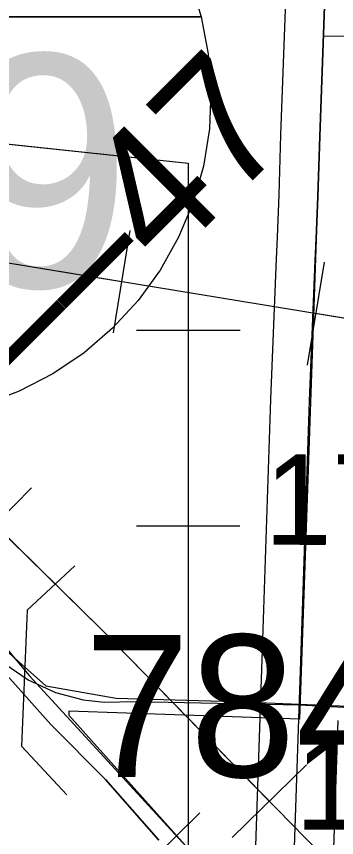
# Model space of a CAD drawing. Extents: x -132.8 to -73.3, y -60 to -26.
# Drawn here: x -120.992 to -120.744, y -53.272 to -52.636 of the extents above; entities that cross this region are included whole.
import ezdxf

# ---------------------------------------------------------------- set-up
doc = ezdxf.new("R2010")
doc.units = 0
for name, color, linetype in [('tdCoCorpBndry', 7, 'Continuous'), ('tdCoPipe', 7, 'Continuous'), ('tdCoRRCL', 7, 'Continuous'), ('tdCoSecRdNmbr', 7, 'Continuous'), ('tdCoSecRteBand', 7, 'Continuous'), ('tdCoSecRteCL', 7, 'Continuous'), ('tdCoShieldInt', 7, 'Continuous'), ('tdCoStrucDivPri', 7, 'Continuous'), ('tdCoStrucPriMaintName', 7, 'Continuous'), ('tdCoSurfAsphalt', 7, 'Continuous'), ('tdCoSurfConcUnbanded', 7, 'Continuous'), ('tdCoSurfGravel', 7, 'Continuous'), ('tdStHwyIntRefPost1', 7, 'Continuous')]:
    doc.layers.add(name, color=color, linetype=linetype)

msp = doc.modelspace()

# ---------------------------------------------------------------- linework, layer by layer
at = {"layer": 'tdCoCorpBndry'}
msp.add_lwpolyline([(-120.74959, -52.52755), (-120.75699, -52.72878), (-120.75847, -52.77539), (-120.75969, -52.80853), (-120.77272, -53.18003), (-120.95106, -53.17385), (-120.95117, -53.17693), (-120.84365, -53.29732)], dxfattribs=at)
at = {"layer": 'tdCoPipe'}
for p, q in [((-120.90383, -52.8017), (-120.91689, -52.88116)), ((-120.75365, -52.82639), (-120.76673, -52.90599)), ((-120.89889, -52.87902), (-120.81858, -52.87902)), ((-120.98006, -53.00098), (-121.03658, -53.05854)), ((-120.89889, -53.03054), (-120.81873, -53.03054)), ((-120.76717, -53.21542), (-120.82476, -53.2717))]:
    msp.add_line(p, q, dxfattribs=at)
for points in [[(-119.79665, -53.49603), (-120.03098, -53.27088), (-120.31929, -53.03672), (-120.68529, -52.8785), (-121.0012, -52.82656), (-121.49047, -52.40565), (-121.39982, -51.55717), (-121.23691, -50.91275), (-120.91445, -50.41851), (-120.40095, -49.58835), (-120.25565, -49.23166), (-120.19476, -48.57334), (-120.22335, -47.97882), (-119.95841, -47.76157), (-119.94709, -47.38436)], [(-120.61806, -56.76184), (-120.51445, -55.55397), (-120.47938, -54.46793), (-120.46129, -53.94778), (-120.48621, -53.68107), (-120.63143, -53.41199), (-120.92646, -53.11014), (-121.6016, -52.44716), (-122.18422, -51.8754), (-122.8311, -51.72155), (-122.92518, -51.60843), (-123.07575, -51.61539), (-123.31203, -51.59481), (-123.55845, -51.16678), (-124.03386, -51.16929), (-124.73918, -50.72024), (-125.02763, -50.49401), (-125.29, -50.16499), (-125.83101, -49.41527)], [(-121.4775, -52.68407), (-120.85874, -52.74974), (-120.85874, -55.13251), (-120.67124, -55.32952), (-120.72749, -56.13628), (-120.78374, -56.60533)], [(-120.91037, -52.84149), (-121.0012, -52.82656), (-121.15987, -52.69006)], [(-121.02851, -52.73172), (-120.85874, -52.74974), (-120.85874, -52.87902)], [(-120.47836, -52.96796), (-120.68529, -52.8785), (-120.76019, -52.86619)], [(-120.79601, -53.24361), (-120.92646, -53.11014), (-121.00832, -53.02976)], [(-120.85874, -53.03054), (-120.85874, -53.33054)]]:
    msp.add_lwpolyline(points, dxfattribs=at)
at = {"layer": 'tdCoRRCL'}
msp.add_line((-120.8497, -53.25258), (-120.90313, -53.30522), dxfattribs=at)
for points in [[(-122.38964, -50.79211), (-122.39331, -51.16089), (-122.39601, -51.32491), (-122.39906, -51.5993), (-122.37803, -51.6646), (-122.36748, -51.68381), (-122.3147, -51.77828), (-121.68003, -52.37867), (-121.47894, -52.59694), (-121.30862, -52.78442), (-121.04309, -53.07379), (-120.98184, -53.1464), (-120.58277, -53.58127), (-120.53957, -53.68022), (-120.51496, -53.82602), (-120.57299, -55.08517), (-120.57299, -55.08517)], [(-121.4816, -52.6211), (-121.44568, -52.66097), (-121.42118, -52.6861), (-121.41716, -52.69049), (-121.3676, -52.74465), (-121.32669, -52.78847), (-121.30708, -52.80959), (-121.28059, -52.8381), (-121.24197, -52.88025), (-121.22868, -52.8952), (-121.17282, -52.95563), (-121.13607, -52.99509), (-121.12672, -53.00485), (-121.08706, -53.04949), (-121.03432, -53.10618), (-121.03046, -53.11067), (-121.01397, -53.12985), (-120.96496, -53.18426), (-120.9228, -53.22683), (-120.88148, -53.27376)], [(-120.88148, -53.27376), (-120.9228, -53.22683), (-120.96496, -53.18426), (-121.01397, -53.12985), (-121.03046, -53.11067), (-121.03432, -53.10618), (-121.08706, -53.04949), (-121.12672, -53.00485), (-121.13607, -52.99509), (-121.17282, -52.95563), (-121.22868, -52.8952), (-121.24197, -52.88025), (-121.28059, -52.8381), (-121.30708, -52.80959), (-121.32669, -52.78847), (-121.3676, -52.74465), (-121.41716, -52.69049), (-121.42118, -52.6861), (-121.44568, -52.66097), (-121.4816, -52.6211)], [(-121.2704, -53.0248), (-121.24629, -53.00994), (-121.193, -53.00737), (-121.15675, -53.01641), (-121.10872, -53.03986), (-121.06108, -53.0774), (-121.03279, -53.0979), (-120.96889, -53.1544), (-120.91441, -53.16393), (-120.82323, -53.1664), (-120.7098, -53.17118)], [(-121.03046, -53.11067), (-121.00512, -53.13435), (-120.98258, -53.14955), (-120.9616, -53.15951), (-120.94011, -53.16528), (-120.92386, -53.16685), (-120.89974, -53.16633), (-120.77272, -53.16903), (-120.7334, -53.17104)]]:
    msp.add_lwpolyline(points, dxfattribs=at)
at = {"layer": 'tdCoSecRteBand'}
for points in [[(-120.80793, -53.32377), (-120.80303, -53.17901), (-120.80303, -53.1789), (-120.80303, -53.17889), (-120.80303, -53.17888), (-120.80177, -53.14158), (-120.79486, -52.93272), (-120.79486, -52.93261), (-120.79486, -52.9325), (-120.79045, -52.82383), (-120.78977, -52.80694), (-120.78845, -52.77431), (-120.78697, -52.72783), (-120.78697, -52.72775), (-120.78697, -52.72768), (-120.77957, -52.52645)], [(-120.74307, -53.18104), (-120.74797, -53.32584)]]:
    msp.add_lwpolyline(points, dxfattribs=at)
at = {"layer": 'tdCoSecRteCL'}
for points in [[(-120.75414, -52.65116), (-120.74959, -52.52755), (-120.74786, -52.48267), (-120.74836, -52.47206), (-120.74984, -52.46244), (-120.75255, -52.45381), (-120.75699, -52.44296), (-120.76192, -52.43384), (-120.76611, -52.42767), (-120.77253, -52.41904), (-120.78387, -52.4077), (-120.81371, -52.37737), (-120.82407, -52.36578), (-120.82924, -52.35838), (-120.83393, -52.34925), (-120.83837, -52.33816), (-120.84084, -52.32903), (-120.84207, -52.31917), (-120.84289, -52.31118)], [(-120.77795, -53.32483), (-120.77305, -53.18002), (-120.77305, -53.1799), (-120.77179, -53.14259), (-120.76488, -52.93371), (-120.76048, -52.82504), (-120.7598, -52.80815), (-120.75847, -52.77539), (-120.75699, -52.72878), (-120.75414, -52.65116)], [(-120.75414, -52.65116), (-120.64955, -52.65201), (-120.57145, -52.65345)]]:
    msp.add_lwpolyline(points, dxfattribs=at)
at = {"layer": 'tdCoShieldInt'}
msp.add_line((-121.22968, -52.63632), (-120.85229, -52.63632), dxfattribs=at)
msp.add_lwpolyline([(-121.23288, -52.63632), (-121.22404, -52.60853), (-121.21202, -52.58196), (-121.19699, -52.55697), (-121.18679, -52.5431), (-121.15845, -52.54998), (-121.1295, -52.55351), (-121.10033, -52.55364), (-121.07135, -52.55036), (-121.04086, -52.5431), (-121.01252, -52.54998), (-120.98357, -52.55351), (-120.9544, -52.55364), (-120.92543, -52.55036), (-120.89493, -52.5431), (-120.87821, -52.567), (-120.86439, -52.59268), (-120.85366, -52.61979), (-120.84883, -52.63632)], close=True, dxfattribs=at)
for points in [[(-120.85366, -52.61979), (-120.84883, -52.63632), (-120.8433, -52.66495), (-120.84114, -52.69404), (-120.84238, -52.72317), (-120.84702, -52.75197), (-120.85497, -52.78002), (-120.86615, -52.80696), (-120.88039, -52.83241), (-120.8975, -52.85602), (-120.91725, -52.87748), (-120.93937, -52.89649), (-120.96355, -52.91279), (-120.98947, -52.92617), (-121.01676, -52.93642)], [(-121.23288, -52.63632), (-120.84883, -52.63632), (-120.8433, -52.66495), (-120.84114, -52.69404), (-120.84238, -52.72317), (-120.84702, -52.75197), (-120.85497, -52.78002), (-120.86615, -52.80696), (-120.88039, -52.83241), (-120.8975, -52.85602), (-120.91725, -52.87748), (-120.93937, -52.89649), (-120.96355, -52.91279), (-120.98947, -52.92617), (-121.01676, -52.93642)]]:
    msp.add_lwpolyline(points, dxfattribs=at)
at = {"layer": 'tdCoStrucDivPri'}
for p, q in [((-120.98346, -53.09568), (-120.94641, -53.0615)), ((-120.98346, -53.09568), (-120.9877, -53.20095)), ((-120.9877, -53.20095), (-120.95281, -53.23874))]:
    msp.add_line(p, q, dxfattribs=at)
at = {"layer": 'tdCoSurfAsphalt'}
msp.add_lwpolyline([(-120.76048, -52.82504), (-120.7598, -52.80815), (-120.75847, -52.77539), (-120.75699, -52.72878), (-120.74959, -52.52755), (-120.74786, -52.48267), (-120.74836, -52.47206), (-120.74984, -52.46244), (-120.75255, -52.45381), (-120.75699, -52.44296), (-120.76192, -52.43384), (-120.76611, -52.42767), (-120.77253, -52.41904), (-120.78387, -52.4077), (-120.81371, -52.37737), (-120.82407, -52.36578), (-120.82924, -52.35838), (-120.83393, -52.34925), (-120.83837, -52.33816), (-120.84084, -52.32903), (-120.84207, -52.31917), (-120.84289, -52.31118)], dxfattribs=at)
at = {"layer": 'tdCoSurfConcUnbanded'}
msp.add_lwpolyline([(-120.75414, -52.65116), (-120.64955, -52.65201), (-120.57145, -52.65345)], dxfattribs=at)
at = {"layer": 'tdCoSurfGravel'}
msp.add_line((-120.77305, -53.18002), (-120.77305, -53.1799), dxfattribs=at)
for points in [[(-120.77305, -53.1799), (-120.77179, -53.14259), (-120.76488, -52.93371), (-120.76048, -52.82504)], [(-120.77795, -53.32483), (-120.77305, -53.18002)]]:
    msp.add_lwpolyline(points, dxfattribs=at)

# ---------------------------------------------------------------- texts
at = {"layer": 'tdCoSecRdNmbr'}
for s, p in [('1712', (-120.79973, -53.04512)), ('1714', (-120.77602, -53.26559))]:
    msp.add_text(s, height=0.07, rotation=359.91003, dxfattribs=at).set_placement(p)
at = {"layer": 'tdCoShieldInt'}
msp.add_text('29', height=0.18, dxfattribs=at).set_placement((-121.17034, -52.84563))
at = {"layer": 'tdCoStrucPriMaintName'}
msp.add_text('78466R029', height=0.11, dxfattribs=at).set_placement((-120.93929, -53.22485))
msp.add_text('78466R029', height=0.11, dxfattribs=at).set_placement((-120.93929, -53.22485))
msp.add_text('78466R029', height=0.11, dxfattribs=at).set_placement((-120.93929, -53.22485))
at = {"layer": 'tdStHwyIntRefPost1'}
msp.add_text('‒‒47', height=0.1, rotation=45, dxfattribs=at).set_placement((-120.98346, -52.93763))

doc.saveas('drawing.dxf')
